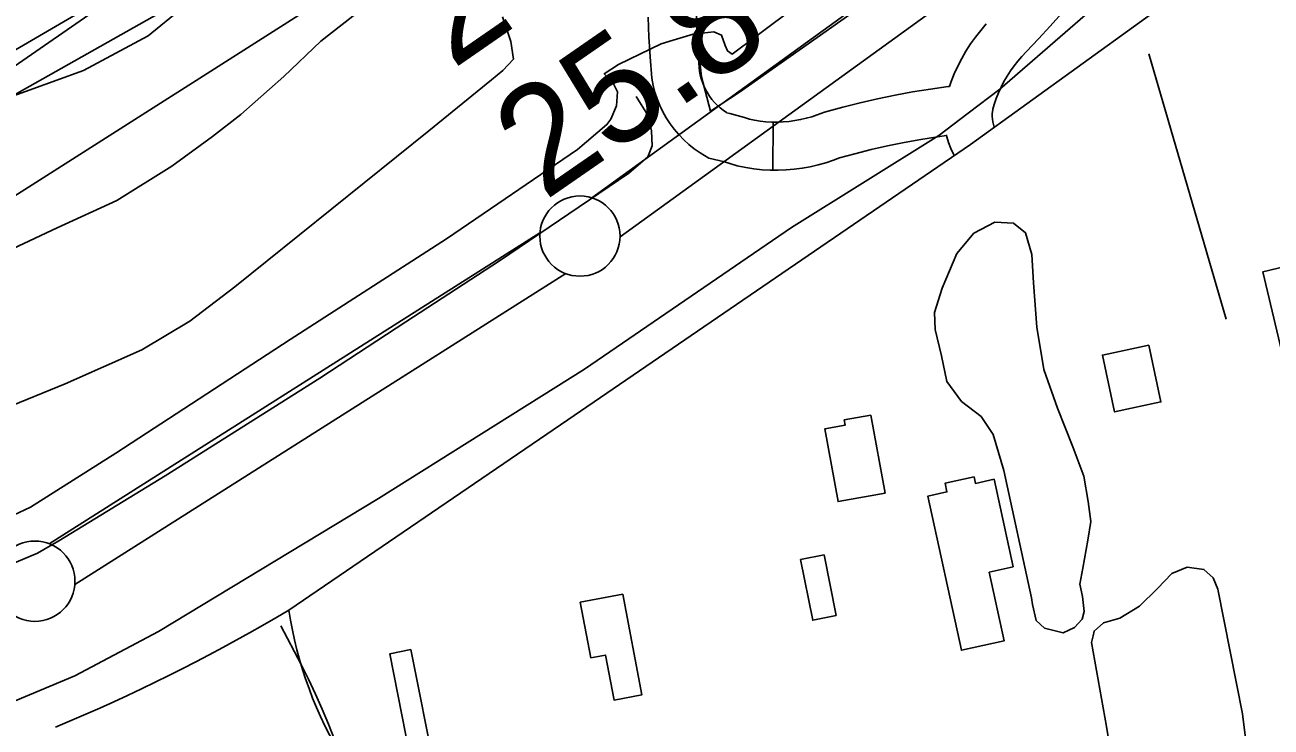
# Model space of a CAD drawing. Extents: x 3477039 to 3515015, y 546746 to 572297.
# Drawn here: x 3487714 to 3488491, y 559421 to 559859 of the extents above; entities that cross this region are included whole.
import ezdxf

# ---------------------------------------------------------------- set-up
doc = ezdxf.new("R2010")
doc.units = 0
for name, color, linetype in [('V-BLDG-OTLN', 7, 'Continuous'), ('V-FLOD-BASE', 7, 'Continuous'), ('V-LEVE-TOET', 7, 'Continuous'), ('V-RIVR-EDGE', 7, 'Continuous'), ('V-RIVR-RANG', 7, 'Continuous'), ('V-ROAD-CNTR', 7, 'Continuous'), ('V-RRAP-RVMT', 7, 'Continuous'), ('V-SITE-VEGE', 7, 'Continuous'), ('V-SURV-LINE', 7, 'Continuous'), ('V-TOPO-DPTH', 7, 'Continuous'), ('V-TOPO-MINR', 7, 'Continuous')]:
    doc.layers.add(name, color=color, linetype=linetype)

msp = doc.modelspace()

# ---------------------------------------------------------------- linework, layer by layer
at = {"layer": 'V-BLDG-OTLN'}
for points in [[(3488497.65, 559655.99), (3488486, 559705.06), (3488528.62, 559715.17), (3488537.19, 559679.1), (3488519.66, 559674.93), (3488522.73, 559661.95)], [(3488414.89, 559659.33), (3488422.46, 559623.95), (3488393.53, 559617.76), (3488385.95, 559653.13)], [(3488241.71, 559615.76), (3488250.54, 559567.2), (3488221.17, 559561.86), (3488212.93, 559607.17), (3488225.62, 559609.47), (3488225.03, 559612.72)], [(3488315.35, 559517.97), (3488324.72, 559475.05), (3488298.13, 559469.24), (3488277.17, 559565.28), (3488289.08, 559567.89), (3488287.91, 559573.26), (3488306, 559577.21), (3488306.87, 559573.21), (3488318.44, 559575.74), (3488330.33, 559521.24)], [(3488212.45, 559528.6), (3488220, 559490.88), (3488205.39, 559487.96), (3488197.84, 559525.68)], [(3488087.02, 559504.22), (3488098.98, 559441.51), (3488081.54, 559438.19), (3488076.19, 559466.25), (3488067.09, 559464.52), (3488060.52, 559499.17)], [(3487954.89, 559469.58), (3487969.98, 559393.65), (3487956.82, 559391.04), (3487941.73, 559466.96)]]:
    msp.add_lwpolyline(points, close=True, dxfattribs=at)
at = {"layer": 'V-FLOD-BASE'}
for points in [[(3488133.37, 559850.57), (3488136.02, 559826.62), (3488141.62, 559805.07), (3488159.82, 559817.06), (3488234.17, 559869.39), (3488334.15, 559943.38), (3488425.22, 560006.25)], [(3487704.92, 559522.53), (3487722.1, 559529.65), (3487735.37, 559537.3), (3487801.76, 559578.01), (3487898.17, 559638.86), (3487951.8, 559673.86), (3488010.16, 559711.93), (3488090.87, 559766.62), (3488102.71, 559776.73), (3488105.23, 559783.54), (3488104.86, 559792.82), (3488102.53, 559802.61), (3488095.35, 559814.41)]]:
    msp.add_lwpolyline(points, dxfattribs=at)
at = {"layer": 'V-LEVE-TOET'}
for points in [[(3487708.21, 559437.64), (3487745.5, 559453.31), (3487797.58, 559481), (3487934.77, 559563.83), (3488063.15, 559644.32), (3488192.11, 559732.61), (3488284.09, 559790.09), (3488302.34, 559803.98), (3488322.03, 559818.94), (3488403.42, 559889.73), (3488516.26, 559977.24)], [(3488250.79, 559912.35), (3488170, 559851.8), (3488155.22, 559840.74), (3488152.32, 559842.73), (3488150.89, 559846.17), (3488148.53, 559852.54), (3488143.67, 559854.55), (3488130.96, 559853.24), (3488118.47, 559849.49), (3488110.87, 559847.13), (3488084.36, 559834.27), (3488075.5, 559828.51), (3488080.81, 559823.08), (3488083.66, 559817.19), (3488083.07, 559808.4), (3488079.56, 559800.15), (3488077.08, 559796.76), (3488058.83, 559781.35), (3487977.12, 559725.7), (3487879.71, 559662.9), (3487770.98, 559591.95), (3487717.85, 559558.4), (3487675.14, 559538.41)]]:
    msp.add_lwpolyline(points, dxfattribs=at)
at = {"layer": 'V-RIVR-EDGE'}
msp.add_lwpolyline([(3487656.47, 559796.53), (3487750.81, 559830.52), (3487791.08, 559852.03), (3487855.45, 559904.7), (3487888.53, 559932.23), (3487969.72, 559990.26), (3488043.73, 560057.32), (3488075.01, 560083.65), (3488180.23, 560148.83), (3488282.44, 560210.41), (3488397.28, 560285.17), (3488529.57, 560373.09)], dxfattribs=at)
at = {"layer": 'V-ROAD-CNTR'}
msp.add_line((3488180.53, 559768.39), (3488180.83, 559798.39), dxfattribs=at)
for points in [[(3489503.75, 560654.86), (3489213.9, 560445.59), (3488846.62, 560181.84), (3488549.65, 559962.03), (3488303.82, 559784.37), (3488052.85, 559612.83), (3487878.88, 559494.29)], [(3489503.75, 560654.86), (3489213.9, 560445.59), (3488846.62, 560181.84), (3488549.65, 559962.03), (3488303.82, 559784.37), (3488052.85, 559612.83), (3487878.88, 559494.29)], [(3488288.82, 559790.03), (3488283.23, 559789.25), (3488272.81, 559787.56), (3488262.44, 559785.65), (3488252.11, 559783.53), (3488241.85, 559781.2), (3488231.64, 559778.65), (3488222.1, 559776.06), (3488218.45, 559774.64), (3488213.66, 559773.05), (3488208.8, 559771.68), (3488203.89, 559770.54), (3488198.92, 559769.64), (3488193.92, 559768.97), (3488188.9, 559768.55), (3488183.86, 559768.35), (3488178.82, 559768.4), (3488173.79, 559768.69), (3488168.78, 559769.22), (3488163.8, 559769.98), (3488158.32, 559771.1), (3488153.82, 559772.6), (3488150.39, 559773.6), (3488146.92, 559774.48), (3488140.65, 559775.83), (3488135.15, 559779.2), (3488131.59, 559781.72), (3488128.19, 559784.45), (3488124.97, 559787.39), (3488121.95, 559790.53), (3488119.12, 559793.87), (3488116.52, 559797.36), (3488114.14, 559801.02), (3488112, 559804.82), (3488110.1, 559808.74), (3488108.46, 559812.79), (3488107.07, 559816.92), (3488105.95, 559821.14), (3488105.02, 559825.83), (3488104.03, 559838.98), (3488103.49, 559848.64), (3488103.33, 559851.39), (3488102.88, 559863.8)], [(3488290.67, 559820.57), (3488289.82, 559820.47), (3488278.74, 559818.91), (3488267.7, 559817.12), (3488256.71, 559815.1), (3488245.77, 559812.85), (3488234.89, 559810.38), (3488224.08, 559807.68), (3488212.73, 559804.6), (3488208.28, 559802.88), (3488204.84, 559801.73), (3488201.35, 559800.75), (3488197.82, 559799.93), (3488194.25, 559799.28), (3488190.67, 559798.81), (3488187.06, 559798.5), (3488183.44, 559798.36), (3488179.83, 559798.4), (3488176.22, 559798.6), (3488172.63, 559798.98), (3488169.06, 559799.53), (3488166.07, 559800.14), (3488162.78, 559801.23), (3488158.3, 559802.54), (3488153.76, 559803.7), (3488151.97, 559804.08), (3488151.66, 559804.27), (3488149.65, 559805.69), (3488147.73, 559807.23), (3488145.92, 559808.89), (3488144.21, 559810.67), (3488142.62, 559812.54), (3488141.15, 559814.51), (3488139.81, 559816.58), (3488138.6, 559818.72), (3488137.53, 559820.94), (3488136.6, 559823.21), (3488135.83, 559825.54), (3488135.2, 559827.91), (3488134.8, 559829.89), (3488133.97, 559840.95), (3488133.44, 559850.33), (3488133.3, 559852.78), (3488132.87, 559864.6)], [(3488318.59, 559795.05), (3488318.53, 559795.21), (3488318.05, 559796.81), (3488317.69, 559798.45), (3488317.45, 559800.11), (3488317.33, 559801.79), (3488317.34, 559803.4), (3488317.47, 559805.16), (3488317.39, 559804.65), (3488317.64, 559806.33), (3488318.55, 559809.4), (3488319.82, 559813.06), (3488321.26, 559816.65), (3488322.87, 559820.17), (3488324.64, 559823.61), (3488326.58, 559826.96), (3488328.67, 559830.22), (3488330.91, 559833.37), (3488333.3, 559836.41), (3488335.84, 559839.33), (3488338.76, 559842.4), (3488346.15, 559850.17), (3488353.49, 559858.13), (3488360.7, 559866.19)], [(3488290.66, 559820.54), (3488291.71, 559823.56), (3488293.68, 559828.47), (3488295.88, 559833.29), (3488298.31, 559838), (3488300.95, 559842.58), (3488303.82, 559847.03), (3488306.89, 559851.35), (3488310.16, 559855.51), (3488313.62, 559859.51)], [(3488414.84, 559840.86), (3488463.2, 559675.47)], [(3488293.67, 559777.44), (3488293.13, 559778.41), (3488291.49, 559781.92), (3488290.11, 559785.55), (3488288.99, 559789.27), (3488288.74, 559790.43)], [(3487878.88, 559494.29), (3487870.71, 559489.47), (3487862.5, 559484.72), (3487854.25, 559480.04), (3487845.97, 559475.42), (3487837.64, 559470.88), (3487829.27, 559466.41), (3487820.87, 559462.01), (3487812.43, 559457.68), (3487803.96, 559453.42), (3487795.45, 559449.23), (3487786.9, 559445.11), (3487778.32, 559441.07), (3487769.7, 559437.1), (3487761.06, 559433.2), (3487752.38, 559429.37), (3487743.66, 559425.62), (3487734.92, 559421.94), (3487733.47, 559421.34)], [(3487878.88, 559494.29), (3487870.71, 559489.47), (3487862.5, 559484.72), (3487854.25, 559480.04), (3487845.96, 559475.42), (3487837.64, 559470.88), (3487829.27, 559466.41), (3487820.87, 559462.01), (3487812.43, 559457.68), (3487803.96, 559453.42), (3487795.45, 559449.23), (3487786.9, 559445.11), (3487778.32, 559441.07), (3487769.7, 559437.1), (3487761.06, 559433.2), (3487752.38, 559429.37), (3487743.66, 559425.62), (3487734.92, 559421.94), (3487733.47, 559421.34)], [(3487873.95, 559484.47), (3487886.55, 559460.3), (3487891.11, 559451.15), (3487895.46, 559441.91), (3487899.61, 559432.57), (3487903.54, 559423.14), (3487907.25, 559413.62)]]:
    msp.add_lwpolyline(points, dxfattribs=at)
msp.add_arc((3488125.67, 559531.51), 249.58, 188.5761, 211.81675, dxfattribs=at)
at = {"layer": 'V-RRAP-RVMT'}
msp.add_line((3487774.35, 559879.26), (3487666.53, 559804.56), dxfattribs=at)
at = {"layer": 'V-SITE-VEGE'}
for points in [[(3487692.62, 559713.01), (3487734.46, 559732.44), (3487771.59, 559749.58), (3487805.83, 559770.86), (3487831.25, 559789.31), (3487849, 559803.16), (3487875.66, 559826.87), (3487898.78, 559848.87), (3487925.4, 559869.65)], [(3488012.07, 559863.93), (3488017.16, 559848.63), (3488018.79, 559837.48), (3488012.26, 559830.52), (3488005.16, 559824.74), (3487966.1, 559792.98), (3487845.26, 559695.72), (3487817.23, 559674.25), (3487787.12, 559656.44), (3487739.4, 559635.33), (3487701.71, 559619.95)], [(3488396.1, 559375.39), (3488388.45, 559421.78), (3488379.11, 559474.05), (3488380.21, 559478.26), (3488380.83, 559481.18), (3488386.76, 559486.39), (3488396.75, 559489.2), (3488409.15, 559496.67), (3488420.42, 559507.67), (3488429.32, 559516.94), (3488438.74, 559520.93), (3488449.27, 559519.63), (3488455.07, 559514.29), (3488457.92, 559507.22), (3488473.4, 559429.68), (3488481.41, 559363.94)]]:
    msp.add_lwpolyline(points, dxfattribs=at)
msp.add_lwpolyline([(3488341.83, 559501.91), (3488324.6, 559581.23), (3488317.84, 559603.58), (3488310.35, 559614.81), (3488298.16, 559624.33), (3488288.93, 559636.75), (3488285.6, 559652.61), (3488281.7, 559669.07), (3488281.24, 559679.62), (3488286.11, 559694.81), (3488295.16, 559716.38), (3488305.86, 559729.15), (3488318.83, 559736.02), (3488330.54, 559735.3), (3488338.09, 559729.35), (3488342.03, 559715.82), (3488343, 559698.23), (3488345.01, 559670.66), (3488349.39, 559644.23), (3488357.89, 559620.1), (3488367.56, 559595.96), (3488374.38, 559577.71), (3488377.12, 559561.85), (3488378.73, 559549.53), (3488376.83, 559537.83), (3488373.7, 559520.28), (3488371.82, 559510.34), (3488373.49, 559502.7), (3488374.55, 559493.31), (3488373.32, 559488.64), (3488368.57, 559483.42), (3488361.49, 559479.99), (3488349.81, 559483.06), (3488344.59, 559487.81), (3488342.37, 559497.8)], close=True, dxfattribs=at)
at = {"layer": 'V-SURV-LINE'}
for points in [[(3488067.69, 559751.19), (3489560.7, 560830.92)], [(3488067.69, 559751.19), (3489560.7, 560830.92)], [(3489578.29, 560806.62), (3488085.28, 559726.88)], [(3489578.29, 560806.62), (3488085.28, 559726.88)], [(3487729.38, 559535.58), (3488035.39, 559729.31)], [(3487729.38, 559535.58), (3488035.39, 559729.31)], [(3488051.44, 559703.97), (3487745.43, 559510.24)], [(3488051.44, 559703.97), (3487745.43, 559510.24)]]:
    msp.add_lwpolyline(points, dxfattribs=at)
for centre in [(3488060.3, 559727.33), (3487720.52, 559512.22)]:
    msp.add_circle(centre, 25, dxfattribs=at)
at = {"layer": 'V-TOPO-DPTH'}
msp.add_lwpolyline([(3488744.28, 560521.96), (3488075.58, 560062.34), (3488063.03, 560053.85), (3488050.4, 560045.48), (3488037.65, 560037.3), (3488024.82, 560029.24), (3488011.9, 560021.32), (3487998.94, 560013.47), (3487985.92, 560005.71), (3487972.87, 559998.02), (3487386.89, 559655.76)], dxfattribs=at)
at = {"layer": 'V-TOPO-MINR'}
for points in [[(3487386.89, 559655.76), (3487972.87, 559998.02), (3487985.92, 560005.71), (3487998.94, 560013.47), (3488011.9, 560021.32), (3488024.82, 560029.24), (3488037.65, 560037.3), (3488050.4, 560045.48), (3488063.03, 560053.85), (3488075.58, 560062.34), (3488744.28, 560521.96)], [(3487261.49, 559563.7), (3488015.83, 559989.16), (3488025.6, 559995.58), (3488035.32, 560002.05), (3488333.67, 560202.66), (3488411.99, 560255.68), (3488490.07, 560309.03), (3488567.82, 560362.89)], [(3486356.26, 558880.33), (3486478.22, 558977.05), (3486483.65, 558981.29), (3486489.11, 558985.48), (3486494.64, 558989.58), (3486500.21, 558993.63), (3487206.15, 559436.85), (3487238.48, 559455.58), (3487270.77, 559474.37), (3487987.21, 559930.16), (3488011.2, 559945.75), (3488035.13, 559961.41), (3488058.99, 559977.18), (3488082.81, 559993.02), (3488434.83, 560228.28), (3488499.83, 560271.88)]]:
    msp.add_lwpolyline(points, dxfattribs=at)

# ---------------------------------------------------------------- texts
at = {"layer": 'V-RIVR-RANG'}
for s, p in [('25.9', (3487980.89, 559830.87)), ('25.8', (3488038.19, 559748.91))]:
    msp.add_text(s, height=67, rotation=34.66833, dxfattribs=at).set_placement(p)

doc.saveas('drawing.dxf')
